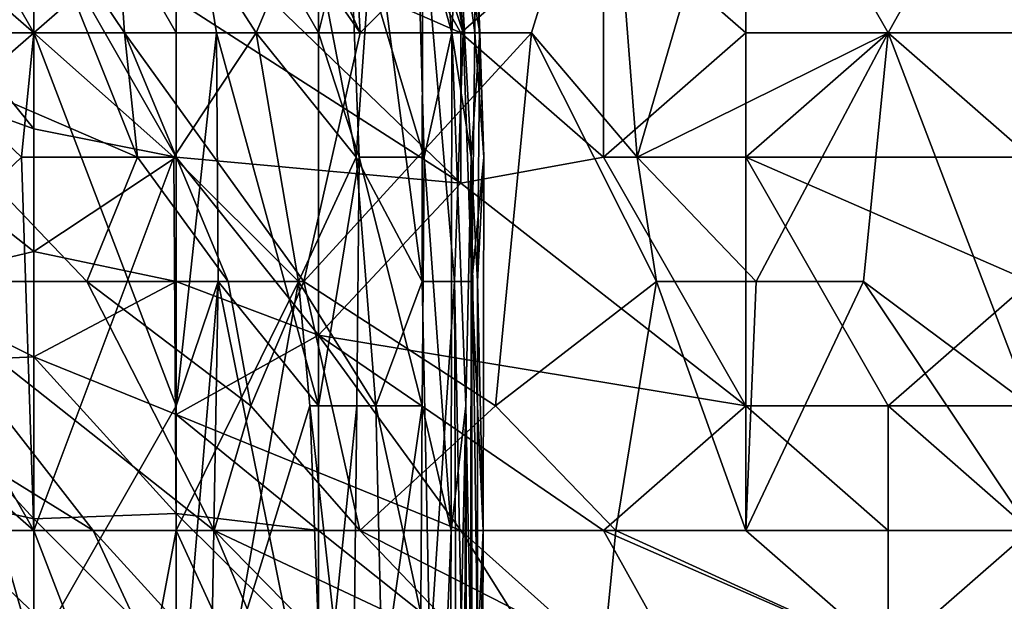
# Model space of a CAD drawing. Extents: x -161 to 11, y -10 to 160.
# Tile 487 of 499: x 1.0016 to 1.0326, y 0.1273 to 0.1455. Entities that reach past the tile are written whole.
import ezdxf

# ---------------------------------------------------------------- set-up
doc = ezdxf.new("R2010")
doc.units = 0
doc.header["$MEASUREMENT"] = 0
doc.layers.get('0').update_dxf_attribs({"linetype": 'CONTINUOUS'})

msp = doc.modelspace()

# ---------------------------------------------------------------- linework, layer by layer
for points in [[(1.003393, 0.164662, 0.713675), (1.01233, 0.14513, 0.705862), (1.011451, 0.160755, 0.721487)], [(1.004157, 0.156849, 0.705862), (1.01233, 0.14513, 0.705862), (1.003393, 0.164662, 0.713675)], [(1.020118, 0.152943, 0.725394), (1.011451, 0.160755, 0.721487), (1.01233, 0.14513, 0.705862)], [(1.002078, 0.149373, 0.694144), (1.004928, 0.14513, 0.694144), (1.004157, 0.156849, 0.705862)], [(1.01233, 0.14513, 0.705862), (1.004157, 0.156849, 0.705862), (1.004928, 0.14513, 0.694144)], [(1.024433, 0.152943, 0.546019), (1.033375, 0.153122, 0.549612), (1.028904, 0.14513, 0.549927)], [(1.033375, 0.153122, 0.549612), (1.037846, 0.14513, 0.553418), (1.028904, 0.14513, 0.549927)], [(1.002078, 0.149373, 0.694144), (0.993136, 0.153011, 0.682425), (0.996289, 0.14513, 0.678519)], [(0.997607, 0.152943, 0.26556), (1.002078, 0.152943, 0.266497), (1.002078, 0.14513, 0.266025)], [(1.002078, 0.14513, 0.266025), (0.997607, 0.141224, 0.265254), (0.997607, 0.152943, 0.26556)], [(1.006549, 0.14513, 0.267647), (1.002078, 0.152943, 0.266497), (1.006549, 0.152943, 0.268265)], [(1.002078, 0.152943, 0.266497), (1.006549, 0.14513, 0.267647), (1.002078, 0.14513, 0.266025)], [(1.01102, 0.152943, 0.542343), (1.015491, 0.14513, 0.54683), (1.006549, 0.149037, 0.544011)], [(1.01102, 0.14513, 0.270857), (1.006549, 0.152943, 0.268265), (1.01102, 0.149037, 0.271135)], [(1.006549, 0.152943, 0.268265), (1.01102, 0.14513, 0.270857), (1.007816, 0.14513, 0.268362)], [(1.007816, 0.14513, 0.268362), (1.006549, 0.14513, 0.267647), (1.006549, 0.152943, 0.268265)], [(1.019962, 0.149037, 0.545932), (1.015491, 0.14513, 0.54683), (1.01102, 0.152943, 0.542343)], [(1.01233, 0.14513, 0.705862), (1.01771, 0.14513, 0.713675), (1.020118, 0.152943, 0.725394)], [(1.014423, 0.152943, 0.280081), (1.015207, 0.14513, 0.280081), (1.014112, 0.149037, 0.276175)], [(1.014288, 0.152943, 0.338675), (1.014288, 0.149037, 0.342581), (1.015562, 0.14513, 0.338675)], [(1.014288, 0.152943, 0.338675), (1.015562, 0.14513, 0.338675), (1.014888, 0.152943, 0.334769)], [(1.014423, 0.152943, 0.280081), (1.015398, 0.149037, 0.283987), (1.015207, 0.14513, 0.280081)], [(1.014888, 0.152943, 0.334769), (1.015562, 0.14513, 0.338675), (1.01593, 0.14513, 0.334769)], [(1.01593, 0.149037, 0.326956), (1.014888, 0.152943, 0.334769), (1.01593, 0.14513, 0.334769)], [(1.01771, 0.14513, 0.713675), (1.021024, 0.141224, 0.713675), (1.020118, 0.152943, 0.725394)], [(1.019962, 0.149037, 0.545932), (1.024433, 0.152943, 0.546019), (1.024433, 0.14513, 0.548677)], [(1.020118, 0.152943, 0.725394), (1.021024, 0.141224, 0.713675), (1.024433, 0.152943, 0.731073)], [(1.028904, 0.14513, 0.727921), (1.024433, 0.152943, 0.731073), (1.021024, 0.141224, 0.713675)], [(1.024433, 0.152943, 0.731073), (1.033722, 0.14513, 0.733206), (1.033375, 0.152483, 0.741019)], [(1.028904, 0.14513, 0.549927), (1.024433, 0.14513, 0.548677), (1.024433, 0.152943, 0.546019)], [(1.033722, 0.14513, 0.733206), (1.024433, 0.152943, 0.731073), (1.028904, 0.14513, 0.727921)], [(0.996289, 0.14513, 0.678519), (1.005335, 0.141224, 0.690237), (1.002078, 0.149373, 0.694144)], [(1.004928, 0.14513, 0.694144), (1.002078, 0.149373, 0.694144), (1.005335, 0.141224, 0.690237)], [(1.002078, 0.149037, 0.543991), (1.002078, 0.142113, 0.549612), (0.997607, 0.147668, 0.545706)], [(0.997607, 0.14513, 0.363731), (1.002078, 0.14513, 0.360922), (0.997607, 0.149037, 0.362201)], [(1.002078, 0.14513, 0.360922), (1.002078, 0.149037, 0.359374), (0.997607, 0.149037, 0.362201)], [(1.002078, 0.14513, 0.360922), (1.006549, 0.149037, 0.355579), (1.002078, 0.149037, 0.359374)], [(1.006549, 0.149037, 0.355579), (1.002078, 0.14513, 0.360922), (1.009057, 0.14513, 0.3543)], [(1.002078, 0.149037, 0.543991), (1.006549, 0.149037, 0.544011), (1.015491, 0.140412, 0.549612)], [(1.002078, 0.142113, 0.549612), (1.002078, 0.149037, 0.543991), (1.006549, 0.141224, 0.549549)], [(1.015491, 0.140412, 0.549612), (1.006549, 0.141224, 0.549549), (1.002078, 0.149037, 0.543991)], [(1.006549, 0.149037, 0.355579), (1.009057, 0.14513, 0.3543), (1.01071, 0.149037, 0.350394)], [(1.015491, 0.14513, 0.54683), (1.015491, 0.140412, 0.549612), (1.006549, 0.149037, 0.544011)], [(1.009057, 0.14513, 0.3543), (1.012197, 0.141224, 0.350394), (1.01071, 0.149037, 0.350394)], [(1.012741, 0.149037, 0.346487), (1.01071, 0.149037, 0.350394), (1.012197, 0.141224, 0.350394)], [(1.01102, 0.14513, 0.270857), (1.01102, 0.149037, 0.271135), (1.01199, 0.149037, 0.272269)], [(1.012293, 0.141224, 0.272269), (1.01102, 0.14513, 0.270857), (1.01199, 0.149037, 0.272269)], [(1.01199, 0.149037, 0.272269), (1.014112, 0.149037, 0.276175), (1.014337, 0.141224, 0.276175)], [(1.01199, 0.149037, 0.272269), (1.014337, 0.141224, 0.276175), (1.012293, 0.141224, 0.272269)], [(1.012741, 0.149037, 0.346487), (1.012197, 0.141224, 0.350394), (1.014276, 0.137318, 0.346487)], [(1.014288, 0.149037, 0.342581), (1.012741, 0.149037, 0.346487), (1.014276, 0.137318, 0.346487)], [(1.014112, 0.149037, 0.276175), (1.015207, 0.14513, 0.280081), (1.014337, 0.141224, 0.276175)], [(1.014288, 0.149037, 0.342581), (1.014276, 0.137318, 0.346487), (1.015294, 0.137318, 0.342581)], [(1.015562, 0.14513, 0.338675), (1.014288, 0.149037, 0.342581), (1.015294, 0.137318, 0.342581)], [(1.015398, 0.149037, 0.283987), (1.015813, 0.141224, 0.287894), (1.015207, 0.14513, 0.280081)], [(1.015398, 0.149037, 0.283987), (1.015836, 0.149037, 0.307425), (1.016083, 0.14513, 0.311331)], [(1.015813, 0.141224, 0.287894), (1.015398, 0.149037, 0.283987), (1.016083, 0.14513, 0.311331)], [(1.019962, 0.149037, 0.545932), (1.019962, 0.141224, 0.54954), (1.015491, 0.14513, 0.54683)], [(1.016083, 0.14513, 0.311331), (1.015836, 0.149037, 0.307425), (1.01593, 0.149037, 0.326956)], [(1.01593, 0.149037, 0.326956), (1.01593, 0.14513, 0.334769), (1.016207, 0.141224, 0.330862)], [(1.016083, 0.14513, 0.311331), (1.01593, 0.149037, 0.326956), (1.016207, 0.141224, 0.330862)], [(1.019962, 0.141224, 0.54954), (1.019962, 0.149037, 0.545932), (1.024433, 0.14513, 0.548677)], [(0.997607, 0.147668, 0.545706), (1.002078, 0.142113, 0.549612), (0.993136, 0.145346, 0.549612)], [(0.997607, 0.137191, 0.557425), (0.993136, 0.145346, 0.549612), (1.002078, 0.138259, 0.553519)], [(0.993136, 0.145346, 0.549612), (1.002078, 0.142113, 0.549612), (1.002078, 0.138259, 0.553519)], [(0.996289, 0.14513, 0.678519), (1.003742, 0.137318, 0.682425), (1.005335, 0.141224, 0.690237)], [(0.997856, 0.137318, 0.670706), (1.003742, 0.137318, 0.682425), (0.996289, 0.14513, 0.678519)], [(0.997607, 0.137318, 0.365731), (1.001695, 0.141224, 0.362112), (0.997607, 0.14513, 0.363731)], [(1.002078, 0.14513, 0.360922), (0.997607, 0.14513, 0.363731), (1.001695, 0.141224, 0.362112)], [(0.997607, 0.141224, 0.265254), (1.002078, 0.14513, 0.266025), (1.002078, 0.125599, 0.26605)], [(1.006473, 0.141224, 0.358206), (1.002078, 0.14513, 0.360922), (1.001695, 0.141224, 0.362112)], [(1.006473, 0.141224, 0.358206), (1.009057, 0.14513, 0.3543), (1.002078, 0.14513, 0.360922)], [(1.006549, 0.133412, 0.267669), (1.002078, 0.14513, 0.266025), (1.006549, 0.14513, 0.267647)], [(1.006549, 0.133412, 0.267669), (1.002078, 0.125599, 0.26605), (1.002078, 0.14513, 0.266025)], [(1.004928, 0.14513, 0.694144), (1.010554, 0.137318, 0.694144), (1.01233, 0.14513, 0.705862)], [(1.010554, 0.137318, 0.694144), (1.004928, 0.14513, 0.694144), (1.008178, 0.137318, 0.690237)], [(1.005335, 0.141224, 0.690237), (1.008178, 0.137318, 0.690237), (1.004928, 0.14513, 0.694144)], [(1.009057, 0.14513, 0.3543), (1.006473, 0.141224, 0.358206), (1.01039, 0.137318, 0.3543)], [(1.006549, 0.14513, 0.267647), (1.007816, 0.14513, 0.268362), (1.006549, 0.133412, 0.267669)], [(1.006549, 0.133412, 0.267669), (1.007816, 0.14513, 0.268362), (1.007871, 0.137318, 0.268362)], [(1.01102, 0.133412, 0.27087), (1.007816, 0.14513, 0.268362), (1.01102, 0.14513, 0.270857)], [(1.007816, 0.14513, 0.268362), (1.01102, 0.133412, 0.27087), (1.007871, 0.137318, 0.268362)], [(1.009057, 0.14513, 0.3543), (1.01039, 0.137318, 0.3543), (1.012197, 0.141224, 0.350394)], [(1.010554, 0.137318, 0.694144), (1.016577, 0.133412, 0.69805), (1.01771, 0.14513, 0.713675)], [(1.01771, 0.14513, 0.713675), (1.01233, 0.14513, 0.705862), (1.010554, 0.137318, 0.694144)], [(1.01102, 0.14513, 0.270857), (1.012293, 0.141224, 0.272269), (1.01102, 0.133412, 0.27087)], [(1.014337, 0.141224, 0.276175), (1.015207, 0.14513, 0.280081), (1.015189, 0.129505, 0.280081)], [(1.015641, 0.133412, 0.283987), (1.015189, 0.129505, 0.280081), (1.015207, 0.14513, 0.280081)], [(1.015207, 0.14513, 0.280081), (1.015813, 0.141224, 0.287894), (1.015641, 0.133412, 0.283987)], [(1.015562, 0.14513, 0.338675), (1.015294, 0.137318, 0.342581), (1.015831, 0.137318, 0.338675)], [(1.019962, 0.141224, 0.54954), (1.015491, 0.140412, 0.549612), (1.015491, 0.14513, 0.54683)], [(1.015831, 0.137318, 0.338675), (1.01593, 0.14513, 0.334769), (1.015562, 0.14513, 0.338675)], [(1.016083, 0.14513, 0.311331), (1.01601, 0.137318, 0.299612), (1.015813, 0.141224, 0.287894)], [(1.01593, 0.14513, 0.334769), (1.015831, 0.137318, 0.338675), (1.016207, 0.141224, 0.330862)], [(1.016083, 0.14513, 0.311331), (1.016207, 0.141224, 0.330862), (1.01601, 0.137318, 0.299612)], [(1.021627, 0.137318, 0.709769), (1.01771, 0.14513, 0.713675), (1.016577, 0.133412, 0.69805)], [(1.021627, 0.137318, 0.709769), (1.021024, 0.141224, 0.713675), (1.01771, 0.14513, 0.713675)], [(1.024433, 0.14513, 0.548677), (1.024433, 0.141224, 0.550224), (1.019962, 0.141224, 0.54954)], [(1.021024, 0.141224, 0.713675), (1.024757, 0.137318, 0.713675), (1.028904, 0.14513, 0.727921)], [(1.028904, 0.14513, 0.549927), (1.033375, 0.141224, 0.552886), (1.024433, 0.141224, 0.550224)], [(1.028904, 0.14513, 0.549927), (1.024433, 0.141224, 0.550224), (1.024433, 0.14513, 0.548677)], [(1.028133, 0.137318, 0.717581), (1.028904, 0.14513, 0.727921), (1.024757, 0.137318, 0.713675)], [(1.028904, 0.14513, 0.727921), (1.028133, 0.137318, 0.717581), (1.033375, 0.133412, 0.718081)], [(1.033722, 0.14513, 0.733206), (1.028904, 0.14513, 0.727921), (1.033375, 0.141224, 0.728259)], [(1.028904, 0.14513, 0.549927), (1.037846, 0.14513, 0.553418), (1.033375, 0.141224, 0.552886)], [(1.033375, 0.133412, 0.718081), (1.033375, 0.141224, 0.728259), (1.028904, 0.14513, 0.727921)], [(1.002078, 0.142113, 0.549612), (1.006549, 0.141224, 0.549549), (1.002078, 0.138259, 0.553519)], [(1.001695, 0.141224, 0.362112), (0.997607, 0.137318, 0.365731), (1.002078, 0.129505, 0.363978)], [(1.002078, 0.125599, 0.26605), (0.997607, 0.121693, 0.265265), (0.997607, 0.141224, 0.265254)], [(1.006473, 0.141224, 0.358206), (1.001695, 0.141224, 0.362112), (1.002078, 0.129505, 0.363978)], [(1.006549, 0.137318, 0.552915), (1.002078, 0.138259, 0.553519), (1.006549, 0.141224, 0.549549)], [(1.002078, 0.129505, 0.363978), (1.006549, 0.129505, 0.359959), (1.006473, 0.141224, 0.358206)], [(1.003742, 0.137318, 0.682425), (1.008178, 0.137318, 0.690237), (1.005335, 0.141224, 0.690237)], [(1.006549, 0.129505, 0.359959), (1.01039, 0.137318, 0.3543), (1.006473, 0.141224, 0.358206)], [(1.01102, 0.135634, 0.553519), (1.006549, 0.137318, 0.552915), (1.006549, 0.141224, 0.549549)], [(1.015491, 0.140412, 0.549612), (1.01102, 0.135634, 0.553519), (1.006549, 0.141224, 0.549549)], [(1.012197, 0.141224, 0.350394), (1.01039, 0.137318, 0.3543), (1.012824, 0.133412, 0.350394)], [(1.012293, 0.141224, 0.272269), (1.012225, 0.133412, 0.272269), (1.01102, 0.133412, 0.27087)], [(1.012197, 0.141224, 0.350394), (1.012824, 0.133412, 0.350394), (1.014276, 0.137318, 0.346487)], [(1.012293, 0.141224, 0.272269), (1.014274, 0.133412, 0.276175), (1.012225, 0.133412, 0.272269)], [(1.012293, 0.141224, 0.272269), (1.014337, 0.141224, 0.276175), (1.014274, 0.133412, 0.276175)], [(1.014337, 0.141224, 0.276175), (1.015189, 0.129505, 0.280081), (1.014274, 0.133412, 0.276175)], [(1.019962, 0.141224, 0.54954), (1.024433, 0.133412, 0.554753), (1.015491, 0.140412, 0.549612)], [(1.015641, 0.133412, 0.283987), (1.015813, 0.141224, 0.287894), (1.015804, 0.125599, 0.287894)], [(1.015813, 0.141224, 0.287894), (1.016008, 0.125599, 0.303519), (1.015804, 0.125599, 0.287894)], [(1.016008, 0.125599, 0.303519), (1.015813, 0.141224, 0.287894), (1.01601, 0.137318, 0.299612)], [(1.015831, 0.137318, 0.338675), (1.016184, 0.129505, 0.330862), (1.016207, 0.141224, 0.330862)], [(1.016191, 0.129505, 0.32305), (1.01601, 0.137318, 0.299612), (1.016207, 0.141224, 0.330862)], [(1.016191, 0.129505, 0.32305), (1.016207, 0.141224, 0.330862), (1.016184, 0.129505, 0.330862)], [(1.024433, 0.141224, 0.550224), (1.024433, 0.133412, 0.554753), (1.019962, 0.141224, 0.54954)], [(1.024757, 0.137318, 0.713675), (1.021024, 0.141224, 0.713675), (1.021627, 0.137318, 0.709769)], [(1.033375, 0.141224, 0.552886), (1.033375, 0.137318, 0.554531), (1.024433, 0.141224, 0.550224)], [(1.033375, 0.137318, 0.554531), (1.028904, 0.133412, 0.555427), (1.024433, 0.141224, 0.550224)], [(1.028904, 0.133412, 0.555427), (1.024433, 0.133412, 0.554753), (1.024433, 0.141224, 0.550224)], [(1.01102, 0.135634, 0.553519), (1.015491, 0.140412, 0.549612), (1.024433, 0.133412, 0.554753)], [(1.002078, 0.138259, 0.553519), (1.002078, 0.134953, 0.557425), (0.997607, 0.137191, 0.557425)], [(1.006549, 0.137318, 0.552915), (1.002078, 0.134953, 0.557425), (1.002078, 0.138259, 0.553519)], [(1.002078, 0.129505, 0.363978), (0.997607, 0.137318, 0.365731), (0.993136, 0.137318, 0.367953)], [(1.002078, 0.129505, 0.363978), (0.993136, 0.137318, 0.367953), (0.999132, 0.129505, 0.366019)], [(0.997607, 0.133426, 0.662894), (1.003942, 0.129505, 0.670706), (0.997856, 0.137318, 0.670706)], [(0.997856, 0.137318, 0.670706), (1.00774, 0.129505, 0.678519), (1.003742, 0.137318, 0.682425)], [(1.00774, 0.129505, 0.678519), (0.997856, 0.137318, 0.670706), (1.003942, 0.129505, 0.670706)], [(1.002078, 0.134953, 0.557425), (1.006549, 0.137318, 0.552915), (1.006549, 0.133142, 0.557425)], [(1.003742, 0.137318, 0.682425), (1.008894, 0.133412, 0.686331), (1.008178, 0.137318, 0.690237)], [(1.008894, 0.133412, 0.686331), (1.003742, 0.137318, 0.682425), (1.00774, 0.129505, 0.678519)], [(1.01102, 0.135634, 0.553519), (1.006549, 0.133142, 0.557425), (1.006549, 0.137318, 0.552915)], [(1.01039, 0.137318, 0.3543), (1.006549, 0.129505, 0.359959), (1.008337, 0.125599, 0.358206)], [(1.006549, 0.133412, 0.267669), (1.007871, 0.137318, 0.268362), (1.006549, 0.121693, 0.267748)], [(1.007871, 0.137318, 0.268362), (1.007599, 0.121693, 0.268362), (1.006549, 0.121693, 0.267748)], [(1.007871, 0.137318, 0.268362), (1.01102, 0.121693, 0.271062), (1.007599, 0.121693, 0.268362)], [(1.01102, 0.121693, 0.271062), (1.007871, 0.137318, 0.268362), (1.01102, 0.133412, 0.27087)], [(1.008178, 0.137318, 0.690237), (1.008894, 0.133412, 0.686331), (1.010554, 0.137318, 0.694144)], [(1.010745, 0.133412, 0.3543), (1.01039, 0.137318, 0.3543), (1.008337, 0.125599, 0.358206)], [(1.008894, 0.133412, 0.686331), (1.012315, 0.129505, 0.686331), (1.010554, 0.137318, 0.694144)], [(1.010745, 0.133412, 0.3543), (1.012824, 0.133412, 0.350394), (1.01039, 0.137318, 0.3543)], [(1.016577, 0.133412, 0.69805), (1.010554, 0.137318, 0.694144), (1.012315, 0.129505, 0.686331)], [(1.014276, 0.137318, 0.346487), (1.012824, 0.133412, 0.350394), (1.014516, 0.125599, 0.346487)], [(1.015294, 0.137318, 0.342581), (1.014276, 0.137318, 0.346487), (1.014516, 0.125599, 0.346487)], [(1.014516, 0.125599, 0.346487), (1.015424, 0.098255, 0.342581), (1.015294, 0.137318, 0.342581)], [(1.015836, 0.109974, 0.338675), (1.015831, 0.137318, 0.338675), (1.015294, 0.137318, 0.342581)], [(1.015294, 0.137318, 0.342581), (1.015424, 0.098255, 0.342581), (1.015836, 0.109974, 0.338675)], [(1.016184, 0.129505, 0.330862), (1.015831, 0.137318, 0.338675), (1.015836, 0.109974, 0.338675)], [(1.01601, 0.137318, 0.299612), (1.016191, 0.129505, 0.32305), (1.016008, 0.125599, 0.303519)], [(1.016577, 0.133412, 0.69805), (1.020359, 0.129505, 0.69805), (1.021627, 0.137318, 0.709769)], [(1.020359, 0.129505, 0.69805), (1.024433, 0.129505, 0.702935), (1.021627, 0.137318, 0.709769)], [(1.024757, 0.137318, 0.713675), (1.021627, 0.137318, 0.709769), (1.024433, 0.129505, 0.702935)], [(1.024433, 0.129505, 0.702935), (1.028133, 0.137318, 0.717581), (1.024757, 0.137318, 0.713675)], [(1.033375, 0.129505, 0.712525), (1.028133, 0.137318, 0.717581), (1.024433, 0.129505, 0.702935)], [(1.033375, 0.133412, 0.718081), (1.028133, 0.137318, 0.717581), (1.033375, 0.129505, 0.712525)], [(1.028904, 0.133412, 0.555427), (1.033375, 0.137318, 0.554531), (1.037846, 0.133412, 0.557843)], [(0.997607, 0.134747, 0.561331), (0.997607, 0.137191, 0.557425), (1.002078, 0.134953, 0.557425)], [(1.01102, 0.135634, 0.553519), (1.015491, 0.129505, 0.558394), (1.006549, 0.133142, 0.557425)], [(1.024433, 0.133412, 0.554753), (1.019962, 0.129505, 0.557739), (1.01102, 0.135634, 0.553519)], [(1.019962, 0.129505, 0.557739), (1.015491, 0.129505, 0.558394), (1.01102, 0.135634, 0.553519)], [(0.997607, 0.134747, 0.561331), (1.002078, 0.134953, 0.557425), (1.002078, 0.129871, 0.565237)], [(1.006549, 0.133142, 0.557425), (1.006549, 0.130037, 0.561331), (1.002078, 0.134953, 0.557425)], [(1.002078, 0.129871, 0.565237), (1.002078, 0.134953, 0.557425), (1.006549, 0.130037, 0.561331)], [(0.997607, 0.130851, 0.569144), (0.997607, 0.134747, 0.561331), (1.002078, 0.129871, 0.565237)], [(1.003942, 0.129505, 0.670706), (0.997607, 0.133426, 0.662894), (0.999331, 0.129505, 0.658987)], [(1.006549, 0.133412, 0.267669), (1.006549, 0.121693, 0.267748), (1.002078, 0.125599, 0.26605)], [(1.00774, 0.129505, 0.678519), (1.012315, 0.129505, 0.686331), (1.008894, 0.133412, 0.686331)], [(1.011339, 0.117787, 0.3543), (1.010745, 0.133412, 0.3543), (1.008337, 0.125599, 0.358206)], [(1.013359, 0.109974, 0.350394), (1.012824, 0.133412, 0.350394), (1.010745, 0.133412, 0.3543)], [(1.011339, 0.117787, 0.3543), (1.013359, 0.109974, 0.350394), (1.010745, 0.133412, 0.3543)], [(1.01102, 0.121693, 0.271062), (1.012225, 0.133412, 0.272269), (1.012046, 0.117787, 0.272269)], [(1.01102, 0.121693, 0.271062), (1.01102, 0.133412, 0.27087), (1.012225, 0.133412, 0.272269)], [(1.012046, 0.117787, 0.272269), (1.012225, 0.133412, 0.272269), (1.014274, 0.133412, 0.276175)], [(1.012046, 0.117787, 0.272269), (1.014274, 0.133412, 0.276175), (1.014064, 0.102162, 0.276175)], [(1.020359, 0.129505, 0.69805), (1.016577, 0.133412, 0.69805), (1.012315, 0.129505, 0.686331)], [(1.014516, 0.125599, 0.346487), (1.012824, 0.133412, 0.350394), (1.013359, 0.109974, 0.350394)], [(1.014064, 0.102162, 0.276175), (1.014274, 0.133412, 0.276175), (1.015189, 0.129505, 0.280081)], [(1.015189, 0.129505, 0.280081), (1.015641, 0.133412, 0.283987), (1.015057, 0.106068, 0.280081)], [(1.015057, 0.106068, 0.280081), (1.015641, 0.133412, 0.283987), (1.015491, 0.098255, 0.283943)], [(1.015694, 0.106068, 0.287894), (1.015491, 0.098255, 0.283943), (1.015641, 0.133412, 0.283987)], [(1.015694, 0.106068, 0.287894), (1.015641, 0.133412, 0.283987), (1.015804, 0.125599, 0.287894)], [(1.019962, 0.129505, 0.557739), (1.024433, 0.133412, 0.554753), (1.024433, 0.129505, 0.557604)], [(1.028904, 0.133412, 0.555427), (1.028904, 0.129505, 0.557926), (1.024433, 0.133412, 0.554753)], [(1.028904, 0.129505, 0.557926), (1.024433, 0.129505, 0.557604), (1.024433, 0.133412, 0.554753)], [(1.037846, 0.133412, 0.557843), (1.033375, 0.129505, 0.558785), (1.028904, 0.133412, 0.555427)], [(1.033375, 0.129505, 0.558785), (1.028904, 0.129505, 0.557926), (1.028904, 0.133412, 0.555427)], [(1.015491, 0.129505, 0.558394), (1.01102, 0.129505, 0.559829), (1.006549, 0.133142, 0.557425)], [(1.006549, 0.130037, 0.561331), (1.006549, 0.133142, 0.557425), (1.01102, 0.129505, 0.559829)], [(0.997607, 0.12675, 0.580862), (0.997607, 0.130851, 0.569144), (1.002078, 0.126242, 0.57305)], [(0.997607, 0.130851, 0.569144), (1.002078, 0.129871, 0.565237), (1.002078, 0.126242, 0.57305)], [(1.002078, 0.129871, 0.565237), (1.006549, 0.130037, 0.561331), (1.006549, 0.125399, 0.569144)], [(1.002078, 0.126242, 0.57305), (1.002078, 0.129871, 0.565237), (1.006549, 0.125399, 0.569144)], [(1.006549, 0.125399, 0.569144), (1.006549, 0.130037, 0.561331), (1.01102, 0.125599, 0.565023)], [(1.01102, 0.129505, 0.559829), (1.01102, 0.125599, 0.565023), (1.006549, 0.130037, 0.561331)], [(1.001814, 0.121693, 0.588675), (0.992192, 0.129505, 0.588675), (0.997607, 0.12675, 0.580862)], [(0.992192, 0.129505, 0.588675), (1.001814, 0.121693, 0.588675), (0.995347, 0.125599, 0.596487)], [(0.997607, 0.121693, 0.367959), (1.002078, 0.121693, 0.364765), (0.999132, 0.129505, 0.366019)], [(1.002078, 0.121693, 0.364765), (1.002078, 0.129505, 0.363978), (0.999132, 0.129505, 0.366019)], [(0.999331, 0.129505, 0.658987), (1.007588, 0.121693, 0.662894), (1.003942, 0.129505, 0.670706)], [(1.007588, 0.121693, 0.662894), (0.999331, 0.129505, 0.658987), (1.000116, 0.125599, 0.651175)], [(1.002078, 0.121693, 0.364765), (1.005081, 0.121693, 0.362112), (1.002078, 0.129505, 0.363978)], [(1.006549, 0.129505, 0.359959), (1.002078, 0.129505, 0.363978), (1.005081, 0.121693, 0.362112)], [(1.003942, 0.129505, 0.670706), (1.01102, 0.121734, 0.670706), (1.00774, 0.129505, 0.678519)], [(1.007588, 0.121693, 0.662894), (1.01102, 0.121734, 0.670706), (1.003942, 0.129505, 0.670706)], [(1.005081, 0.121693, 0.362112), (1.008337, 0.125599, 0.358206), (1.006549, 0.129505, 0.359959)], [(1.00774, 0.129505, 0.678519), (1.016045, 0.125599, 0.686331), (1.012315, 0.129505, 0.686331)], [(1.0154, 0.121693, 0.678519), (1.00774, 0.129505, 0.678519), (1.01102, 0.121734, 0.670706)], [(1.0154, 0.121693, 0.678519), (1.016045, 0.125599, 0.686331), (1.00774, 0.129505, 0.678519)], [(1.019962, 0.122361, 0.565237), (1.01102, 0.125599, 0.565023), (1.01102, 0.129505, 0.559829)], [(1.01102, 0.129505, 0.559829), (1.015491, 0.129505, 0.558394), (1.019962, 0.122361, 0.565237)], [(1.016045, 0.125599, 0.686331), (1.019962, 0.125599, 0.69181), (1.012315, 0.129505, 0.686331)], [(1.012315, 0.129505, 0.686331), (1.019962, 0.125599, 0.69181), (1.020359, 0.129505, 0.69805)], [(1.015189, 0.129505, 0.280081), (1.015057, 0.106068, 0.280081), (1.014064, 0.102162, 0.276175)], [(1.019962, 0.129505, 0.557739), (1.024433, 0.121477, 0.565237), (1.015491, 0.129505, 0.558394)], [(1.019962, 0.122361, 0.565237), (1.015491, 0.129505, 0.558394), (1.024433, 0.121477, 0.565237)], [(1.016184, 0.129505, 0.330862), (1.015836, 0.109974, 0.338675), (1.015983, 0.102162, 0.334769)], [(1.016184, 0.129505, 0.330862), (1.015983, 0.102162, 0.334769), (1.016191, 0.129505, 0.32305)], [(1.016191, 0.129505, 0.32305), (1.015983, 0.102162, 0.334769), (1.016059, 0.090443, 0.330862)], [(1.016008, 0.125599, 0.303519), (1.016191, 0.129505, 0.32305), (1.016017, 0.098255, 0.315237)], [(1.016191, 0.129505, 0.32305), (1.016059, 0.090443, 0.330862), (1.016017, 0.098255, 0.315237)], [(1.024433, 0.129505, 0.557604), (1.028904, 0.125599, 0.561003), (1.019962, 0.129505, 0.557739)], [(1.028904, 0.125599, 0.561003), (1.024433, 0.121477, 0.565237), (1.019962, 0.129505, 0.557739)], [(1.028904, 0.125599, 0.702221), (1.020359, 0.129505, 0.69805), (1.019962, 0.125599, 0.69181)], [(1.020359, 0.129505, 0.69805), (1.028904, 0.125599, 0.702221), (1.024433, 0.129505, 0.702935)], [(1.024433, 0.129505, 0.702935), (1.028904, 0.125599, 0.702221), (1.033375, 0.129505, 0.712525)], [(1.028904, 0.125599, 0.561003), (1.024433, 0.129505, 0.557604), (1.028904, 0.129505, 0.557926)], [(1.033375, 0.129505, 0.558785), (1.028904, 0.125599, 0.561003), (1.028904, 0.129505, 0.557926)], [(1.033375, 0.129505, 0.558785), (1.033375, 0.125599, 0.561453), (1.028904, 0.125599, 0.561003)], [(1.028904, 0.125599, 0.702221), (1.033375, 0.122734, 0.701956), (1.033375, 0.129505, 0.712525)]]:
    msp.add_3dface(points)

doc.saveas('drawing.dxf')
